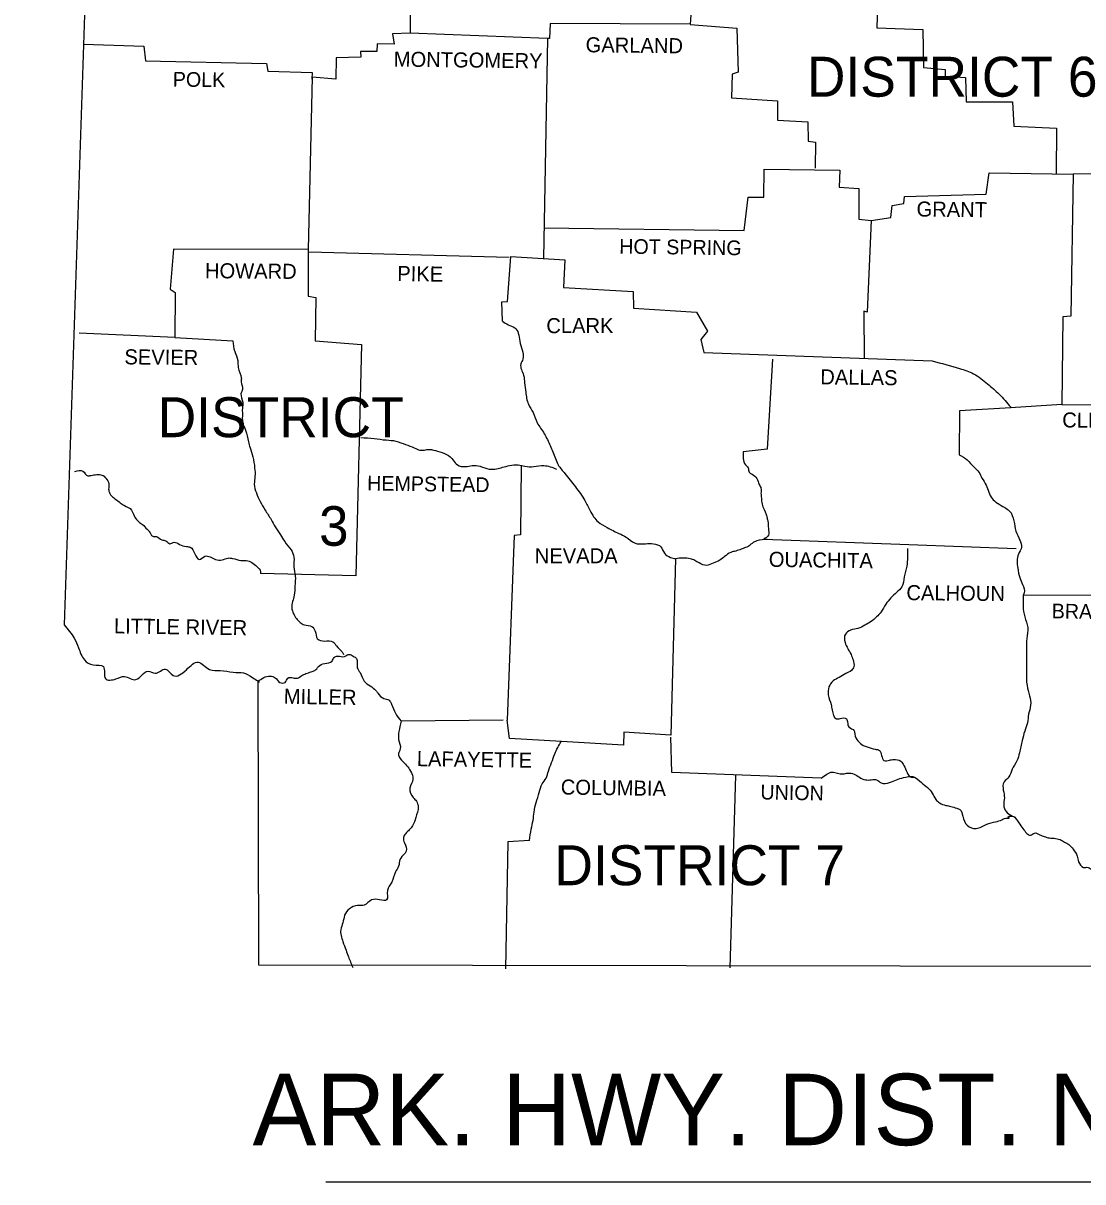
# Model space of a CAD drawing. Extents: x 1370130 to 1380143, y 377636 to 380256.
# Drawn here: x 1379441.9 to 1379759.2, y 378861.8 to 379208.7 of the extents above; entities that cross this region are included whole.
import ezdxf

# ---------------------------------------------------------------- set-up
doc = ezdxf.new("R2010")
doc.units = 0
doc.layers.add('R_Draft', color=7, linetype='Continuous')

msp = doc.modelspace()

# ---------------------------------------------------------------- linework, layer by layer
at = {"layer": 'R_Draft'}
for p, q in [((1379598.84, 379204.05), (1379597.63, 379138.2)), ((1379532.46, 378861.8), (1379892.91, 378861.8))]:
    msp.add_line(p, q, dxfattribs=at)
for points in [[(1379441.86, 379487.29), (1379463.57, 379313.01), (1379454.13, 379028.51)], [(1379557.88, 379248.58), (1379557.74, 379205.63), (1379552.49, 379205.52), (1379552.91, 379202.38), (1379547.88, 379202.48), (1379547.77, 379200.17), (1379542.85, 379200.17), (1379542.95, 379198.5), (1379535.61, 379198.29), (1379535.5, 379191.89), (1379528.37, 379192.52), (1379527.22, 379140.92), (1379486.85, 379141.03), (1379485.9, 379129.08), (1379487.37, 379128.03), (1379487.27, 379114.6), (1379458.64, 379115.86)], [(1379676.87, 379220.83), (1379642.57, 379221.88), (1379641.63, 379208.35), (1379599.68, 379208.56), (1379599.51, 379204.03)], [(1379685.47, 379221.19), (1379697.94, 379220.41), (1379697.53, 379207.3), (1379711.26, 379206.78), (1379711.47, 379195.35), (1379717.97, 379194.83), (1379717.97, 379192.83), (1379724.06, 379192.41), (1379724.27, 379185.07), (1379738.11, 379185.07), (1379738.53, 379177.84), (1379751.32, 379177.21), (1379751.22, 379163.58)], [(1379641.62, 379208.24), (1379655.58, 379207.2), (1379656, 379193.99), (1379654.21, 379193.36), (1379654.01, 379186.33), (1379667.74, 379185.39), (1379667.74, 379179.62), (1379676.87, 379179.1), (1379676.97, 379173.33), (1379679.17, 379173.01), (1379679.07, 379165.25)], [(1379598.84, 379204.05), (1379557.74, 379205.63)], [(1379459.89, 379202.38), (1379478.04, 379201.75), (1379478.46, 379197.34), (1379514.74, 379196.61), (1379515.16, 379194.3), (1379528.37, 379193.88), (1379528.27, 379191.89)], [(1379599.51, 379204.03), (1379598.84, 379204.05)], [(1379876.33, 379175.64), (1379836.69, 379176.68), (1379836.48, 379163.79), (1379756.25, 379163.47)], [(1379597.8, 379147.43), (1379657.78, 379146.59), (1379658.93, 379156.55), (1379663.65, 379156.55), (1379663.76, 379164.94), (1379686.41, 379164.62), (1379686.2, 379159.59), (1379692.07, 379159.17), (1379692.07, 379149.94), (1379695.85, 379149.63), (1379695.8, 379148.67)], [(1379695.85, 379149.63), (1379701.72, 379150.47), (1379702.14, 379154.03), (1379705.6, 379154.66), (1379705.81, 379156.76), (1379730.24, 379157.49), (1379731.19, 379163.89), (1379756.25, 379163.47)], [(1379756.25, 379163.47), (1379755.62, 379120.9), (1379753.21, 379120.79), (1379752.9, 379094.47)], [(1379695.85, 379149.63), (1379694.59, 379122.15), (1379693.65, 379122.47), (1379693.75, 379108.21)], [(1379527.22, 379140.92), (1379527.22, 379126.98), (1379529.53, 379126.56), (1379529.32, 379113.56), (1379543.16, 379112.51), (1379541.48, 379043.19), (1379512.96, 379043.92)], [(1379527.43, 379140.19), (1379587.41, 379138.62)], [(1379585.42, 379119.43), (1379585.21, 379125.2), (1379586.89, 379125.3), (1379587.94, 379138.83), (1379604.09, 379137.78), (1379603.67, 379129.49), (1379624.54, 379128.34), (1379624.64, 379123.31), (1379643.52, 379122.15), (1379646.77, 379116.49), (1379644.78, 379113.97), (1379645.72, 379110.09), (1379714.09, 379107.58)], [(1379487.27, 379114.6), (1379504.67, 379113.56)], [(1379666.27, 379108.1), (1379664.7, 379081.15), (1379657.47, 379080.31)], [(1379737.62, 379093.53), (1379722.27, 379092.58), (1379722.17, 379079.47)], [(1379752.9, 379094.47), (1379737.56, 379093.52)], [(1379752.9, 379094.47), (1379790.02, 379094.26)], [(1379590.98, 379076.33), (1379590.77, 379055.46), (1379588.88, 379055.25), (1379586.78, 378999.99)], [(1379663.65, 379054.2), (1379707.07, 379052.63), (1379739.26, 379051.37)], [(1379637.23, 379048.33), (1379635.86, 378995.48), (1379621.71, 378996.42), (1379621.6, 378992.54), (1379603.03, 378993.63)], [(1379741.36, 379037.42), (1379788.76, 379037.53)], [(1379512.12, 379011.63), (1379512.33, 378926.79), (1379896.67, 378926.16)], [(1379585.61, 378999.97), (1379555.01, 378999.67)], [(1379603.04, 378993.63), (1379587.52, 378994.53), (1379586.78, 378999.99)], [(1379680.85, 378982.68), (1379636.07, 378984.36), (1379635.86, 378994.95)], [(1379655.16, 378983.42), (1379653.48, 378925.85)], [(1379593.5, 378964.02), (1379586.99, 378963.6), (1379586.26, 378925.53)]]:
    msp.add_lwpolyline(points, dxfattribs=at)
for points in [[(1379585.42, 379119.43), (1379587.1, 379118.38), (1379589.09, 379117.44), (1379590.14, 379115.86), (1379590.56, 379113.45), (1379591.29, 379110.83), (1379591.5, 379108.1), (1379590.87, 379106.63), (1379591.71, 379103.28), (1379592.03, 379100.97), (1379592.34, 379098.24), (1379593.18, 379094.57), (1379594.55, 379092.06), (1379595.8, 379089.02), (1379597.9, 379085.77), (1379599.68, 379082.2), (1379600.52, 379080.31), (1379602.1, 379076.43), (1379604.09, 379073.81), (1379607.23, 379069.83), (1379610.07, 379065.74), (1379611.64, 379062.7), (1379614.05, 379059.34), (1379616.78, 379057.66), (1379620.24, 379055.88), (1379622.44, 379054.83), (1379624.96, 379053.05), (1379628.21, 379052.84), (1379630.62, 379052.84), (1379632.82, 379051.89), (1379633.87, 379050.01), (1379635.76, 379048.75), (1379637.23, 379048.33)], [(1379504.67, 379113.56), (1379505.2, 379110.41), (1379506.14, 379107.68), (1379506.25, 379105.59), (1379507.19, 379102.44), (1379507.19, 379101.29), (1379507.5, 379098.98), (1379507.09, 379097.72), (1379507.61, 379095.2), (1379507.5, 379093.32), (1379507.5, 379091.74), (1379507.61, 379089.12), (1379508.45, 379086.81), (1379509.29, 379083.35), (1379509.81, 379081.57), (1379510.65, 379078.84), (1379511.18, 379075.49), (1379511.28, 379072.97), (1379511.07, 379070.67), (1379511.7, 379068.04), (1379512.85, 379065.42), (1379514.32, 379062.91), (1379516.1, 379060.07), (1379517.36, 379057.87), (1379518.94, 379055.46), (1379520.19, 379053.47), (1379522.08, 379050.95), (1379522.92, 379048.85), (1379522.92, 379045.92), (1379523.34, 379043.19), (1379523.23, 379040.15), (1379523.03, 379037.42), (1379522.29, 379033.65), (1379522.82, 379031.87), (1379524.81, 379029.24), (1379526.07, 379028.51), (1379528.27, 379028.09), (1379529.32, 379026.62), (1379529.95, 379024.42), (1379532.15, 379023.69), (1379534.56, 379023.48), (1379535.71, 379022.22), (1379537.29, 379020.54), (1379537.81, 379019.7)], [(1379714.09, 379107.58), (1379722.27, 379105.27), (1379726.47, 379103.7), (1379730.66, 379100.66), (1379734.12, 379097.62), (1379737.58, 379093.74)], [(1379542.95, 379084.61), (1379546.94, 379084.3), (1379550.61, 379083.88), (1379553.44, 379083.56), (1379556.37, 379082.51), (1379558.99, 379081.57), (1379560.67, 379080.84), (1379563.5, 379081.05), (1379565.92, 379080.52), (1379568.64, 379079.58), (1379570.64, 379077.8), (1379571.89, 379076.43), (1379574.31, 379075.91), (1379576.3, 379076.22), (1379578.71, 379076.01), (1379581.44, 379075.17), (1379583.64, 379075.28), (1379585.42, 379075.7), (1379587.52, 379076.22), (1379590.14, 379076.43), (1379592.13, 379076.01), (1379594.75, 379075.91), (1379597.8, 379076.22), (1379601.57, 379075.17)], [(1379657.47, 379080.31), (1379657.47, 379078.32), (1379658.2, 379076.43), (1379658.93, 379075.59), (1379659.25, 379074.23), (1379660.19, 379073.6), (1379661.56, 379072.34), (1379662.29, 379070.56), (1379662.81, 379069.41), (1379662.81, 379067.94), (1379662.92, 379066.47), (1379663.13, 379064.69), (1379664.39, 379061.54), (1379664.7, 379060.28), (1379664.91, 379059.23), (1379665.02, 379057.45), (1379665.02, 379055.35), (1379663.65, 379054.2)], [(1379722.17, 379079.47), (1379724.58, 379077.9), (1379726.57, 379075.8), (1379728.04, 379074.23), (1379728.99, 379072.45), (1379730.24, 379070.35), (1379732.03, 379066.37), (1379733.6, 379065), (1379735.8, 379063.64), (1379737.17, 379062.7), (1379738.53, 379059.65), (1379739.16, 379056.61), (1379740.31, 379053.89), (1379740.84, 379051.79), (1379739.89, 379049.69), (1379739.68, 379045.5), (1379740.31, 379042.67), (1379741.15, 379040.57), (1379741.67, 379038.16), (1379741.36, 379037.42)], [(1379457.38, 379074.44), (1379459.69, 379074.55), (1379461.26, 379073.18), (1379462.2, 379073.29), (1379463.88, 379073.5), (1379465.45, 379073.39), (1379466.61, 379072.45), (1379467.55, 379070.77), (1379467.45, 379069.2), (1379467.55, 379068.57), (1379468.28, 379067.2), (1379469.54, 379066.16), (1379470.91, 379065.11), (1379472.16, 379064.27), (1379474.26, 379062.91), (1379474.47, 379062.49), (1379475.31, 379060.81), (1379476.36, 379059.44), (1379477.62, 379058.61), (1379478.98, 379057.14), (1379479.61, 379056.51), (1379480.66, 379055.04), (1379481.81, 379054.94), (1379483.39, 379053.99), (1379484.54, 379053.68), (1379485.8, 379052.84), (1379487.06, 379053.26), (1379488.63, 379052.63), (1379490.73, 379052), (1379491.88, 379051.79), (1379493.24, 379049.8), (1379494.61, 379048.12), (1379496.28, 379049.06), (1379499.43, 379048.12), (1379501.42, 379048.01), (1379503.21, 379048.54), (1379504.57, 379048.43), (1379507.09, 379047.8), (1379508.66, 379047.8), (1379510.34, 379047.18), (1379511.91, 379045.92), (1379512.96, 379044.55), (1379512.96, 379043.92)], [(1379658.93, 379052), (1379658.18, 379051.69), (1379656.84, 379051.16), (1379655.26, 379050.64), (1379653.8, 379050.22), (1379651.91, 379048.96), (1379650.44, 379047.91), (1379648.45, 379046.97), (1379646.56, 379046.34), (1379644.25, 379047.07), (1379642.99, 379047.8), (1379641.63, 379048.33), (1379637.23, 379048.33)], [(1379658.93, 379052), (1379661.66, 379053.78), (1379664.7, 379054.2)], [(1379706.65, 379051.37), (1379706.44, 379046.13), (1379705.71, 379042.88), (1379704.97, 379039.94), (1379703.4, 379038.26), (1379701.72, 379036.58), (1379700.15, 379034.7), (1379698.78, 379032.39), (1379697.42, 379030.92), (1379695.64, 379029.45), (1379693.86, 379028.4), (1379691.86, 379027.46), (1379689.66, 379026.94), (1379688.09, 379025.78), (1379687.98, 379023.27), (1379689.77, 379019.7), (1379690.39, 379018.02), (1379690.6, 379016.03), (1379689.87, 379014.88), (1379688.19, 379013.93), (1379686.2, 379012.78), (1379684.42, 379011.73), (1379683.16, 379009.95), (1379682.95, 379007.54), (1379683.79, 379004.7), (1379684.1, 379003.03), (1379685.47, 379000.41), (1379686.51, 379000.51), (1379688.4, 379000.41), (1379688.61, 378999.88), (1379688.72, 378999.36), (1379689.14, 378997.99), (1379690.71, 378996.84), (1379690.92, 378995.79), (1379691.86, 378993.8), (1379693.44, 378992.44), (1379694.59, 378992.02), (1379697, 378991.28), (1379698.26, 378990.97), (1379699.62, 378987.93), (1379701.3, 378988.03), (1379702.56, 378988.24), (1379704.66, 378987.72), (1379705.6, 378986.46), (1379706.54, 378984.36), (1379707.8, 378982.89), (1379708.64, 378982.89)], [(1379741.36, 379037.42), (1379741.78, 379030.92), (1379742.72, 379027.78), (1379742.41, 379024.42), (1379742.3, 379021.17), (1379742.3, 379018.23), (1379742.3, 379015.4), (1379742.3, 379012.46), (1379742.51, 379010.37), (1379743.25, 379007.33), (1379743.56, 379004.5), (1379742.93, 379001.77), (1379742.62, 378999.25), (1379741.78, 378996.74), (1379741.05, 378993.9), (1379740.21, 378990.23), (1379739.47, 378987.82), (1379738, 378985.3), (1379737.06, 378983), (1379735.59, 378981.53), (1379735.38, 378979.01), (1379735.7, 378976.71), (1379735.49, 378974.61), (1379736.22, 378972.62), (1379738.11, 378971.25)], [(1379454.13, 379028.51), (1379457.17, 379024.52), (1379458.43, 379021.69), (1379460.21, 379018.02), (1379462.83, 379016.55), (1379465.87, 379016.03), (1379466.5, 379012.46), (1379469.65, 379012.36), (1379472.16, 379013.09), (1379475.62, 379012.15), (1379479.3, 379014.67), (1379481.39, 379014.04), (1379484.43, 379015.3), (1379486.74, 379013.41), (1379490.73, 379015.09), (1379494.29, 379017.39), (1379497.65, 379015.19), (1379500.9, 379014.88), (1379504.78, 379014.35), (1379507.82, 379014.14), (1379510.55, 379012.78), (1379512.54, 379011.42), (1379512.12, 379011.63)], [(1379512.12, 379011.63), (1379515.79, 379013.2), (1379517.36, 379012.67), (1379518.73, 379011.31), (1379520.3, 379011.31), (1379521.14, 379012.57), (1379522.71, 379012.67), (1379523.97, 379012.57), (1379525.33, 379013.41), (1379526.49, 379013.93), (1379528.06, 379014.46), (1379529.21, 379014.88), (1379530.26, 379016.03), (1379532.15, 379016.97), (1379534.35, 379017.71), (1379534.98, 379018.76), (1379536.03, 379019.18), (1379538.13, 379019.07), (1379539.49, 379019.7), (1379540.64, 379019.18), (1379541.69, 379018.44), (1379541.9, 379015.72), (1379542.74, 379014.25), (1379544, 379011.63), (1379545.78, 379010.26), (1379547.46, 379008.9), (1379548.09, 379008.06), (1379549.87, 379006.49), (1379551.44, 379005.96), (1379552.18, 379004.81), (1379553.33, 379002.08), (1379555.01, 378999.67)], [(1379555.01, 378999.67), (1379554.38, 378996.63), (1379554.28, 378994.22), (1379554.8, 378991.39), (1379554.28, 378990.02), (1379555.11, 378988.03), (1379556.69, 378986.46), (1379557.84, 378984.78), (1379558.58, 378982.37), (1379557.63, 378979.64), (1379558.68, 378976.81), (1379559.62, 378975.76), (1379560.15, 378974.08), (1379559.41, 378970.83), (1379558.47, 378968.42), (1379556.37, 378966.01), (1379555.74, 378964.86), (1379556.06, 378963.28), (1379556.58, 378960.77), (1379556.06, 378960.03), (1379554.7, 378958.25), (1379554.28, 378956.26), (1379553.33, 378954.58), (1379552.28, 378951.54), (1379550.92, 378949.02), (1379550.71, 378946.19), (1379548.61, 378946.19), (1379546.2, 378946.19), (1379544, 378944.62), (1379542.01, 378944.51), (1379539.59, 378943.57), (1379538.13, 378941.58), (1379537.6, 378939.37), (1379536.97, 378937.28), (1379537.6, 378933.71), (1379538.55, 378931.19), (1379539.28, 378929.2), (1379540.54, 378925.95)], [(1379593.5, 378964.02), (1379594.02, 378967.37), (1379594.55, 378969.99), (1379594.86, 378972.51), (1379595.49, 378975.34), (1379596.43, 378978.38), (1379597.27, 378980.9), (1379598.43, 378982.68), (1379599.16, 378984.78), (1379600.1, 378987.3), (1379601.05, 378989.92), (1379602.93, 378993.61)], [(1379680.85, 378982.68), (1379682.53, 378983.84), (1379684.1, 378984.47), (1379685.68, 378984.15), (1379687.35, 378983.94), (1379688.82, 378984.15), (1379690.71, 378983.84), (1379692.28, 378982.89), (1379694.06, 378982.16), (1379695.85, 378982.16), (1379697.42, 378982.16), (1379698.78, 378981.22), (1379701.3, 378981.32), (1379703.4, 378982.16), (1379705.5, 378982.79), (1379708.33, 378983.1), (1379710.84, 378981.32), (1379712.63, 378979.85), (1379714.09, 378978.17), (1379715.14, 378976.29), (1379716.3, 378975.24), (1379718.18, 378974.5), (1379719.65, 378974.19), (1379721.44, 378973.66), (1379722.38, 378973.25), (1379723.22, 378971.25), (1379724.58, 378968.53), (1379727.2, 378967.58), (1379730.45, 378968.84), (1379733.08, 378969.58), (1379734.96, 378970.2), (1379736.12, 378970.62), (1379737.17, 378970.73), (1379736.85, 378970.94), (1379738.11, 378971.25), (1379739.26, 378970.41), (1379740, 378969.26), (1379741.26, 378967.58), (1379742.41, 378966.11), (1379743.56, 378965.59), (1379744.72, 378966.22), (1379746.29, 378965.7), (1379747.65, 378965.17), (1379749.23, 378964.75), (1379750.59, 378964.65), (1379752.37, 378964.23), (1379753.73, 378963.49), (1379754.99, 378962.76), (1379756.25, 378961.4), (1379757.51, 378959.3), (1379757.93, 378957.62), (1379759.4, 378955.94), (1379760.76, 378955.94), (1379762.75, 378953.22), (1379763.49, 378952.17), (1379765.06, 378950.28), (1379766.21, 378950.28), (1379768.42, 378949.86)]]:
    msp.add_spline(points, degree=3, dxfattribs=at)

# ---------------------------------------------------------------- texts
for s, height, rotation, p in [('GARLAND', 4.51, 359.3658, (1379610.28, 379199.96)), ('MONTGOMERY', 4.51, 359.2944, (1379552.81, 379195.66)), ('POLK', 4.404, 359.2152, (1379486.64, 379189.69)), ('GRANT', 4.51, 359.4032, (1379709.38, 379150.78)), ('HOT SPRING', 4.405, 359.2216, (1379620.34, 379139.67)), ('HOWARD', 4.51, 359.5145, (1379496.28, 379132.33)), ('PIKE', 4.509, 359.0452, (1379553.86, 379131.49)), ('SEVIER', 4.51, 359.4271, (1379472.16, 379106.53)), ('DALLAS', 4.509, 359.2462, (1379680.54, 379100.55)), ('CLEVELAND', 4.51, 359.3377, (1379753, 379087.65)), ('HEMPSTEAD', 4.404, 359.1885, (1379544.84, 379068.78)), ('OUACHITA', 4.51, 359.2043, (1379665.12, 379045.92)), ('CALHOUN', 4.51, 359.3634, (1379706.33, 379035.95)), ('BRADLEY', 4.404, 359.1449, (1379749.85, 379030.5)), ('LITTLE RIVER', 4.5099, 359.1697, (1379469.02, 379025.99)), ('MILLER', 4.509, 359.132, (1379519.88, 379004.91)), ('LAFAYETTE', 4.509, 359.1839, (1379559.73, 378986.25)), ('COLUMBIA', 4.509, 359.2125, (1379602.83, 378977.75)), ('UNION', 4.405, 358.9584, (1379662.6, 378976.29))]:
    msp.add_text(s, height=height, rotation=rotation, dxfattribs=at).set_placement(p)
for s, height, p in [('DISTRICT 6', 11.955, (1379676.55, 379186.65)), ('CLARK', 4.509, (1379598.53, 379115.86)), ('DISTRICT', 11.955, (1379482.13, 379084.72)), ('3', 11.85, (1379530.47, 379052.21)), ('NEVADA', 4.509, (1379595.07, 379046.97)), ('DISTRICT 7', 11.955, (1379600.94, 378950.59)), ('  ARK. HWY. DIST. NO. 9', 21.3925, (1379494.67, 378872.76))]:
    msp.add_text(s, height=height, dxfattribs=at).set_placement(p)

doc.saveas('drawing.dxf')
